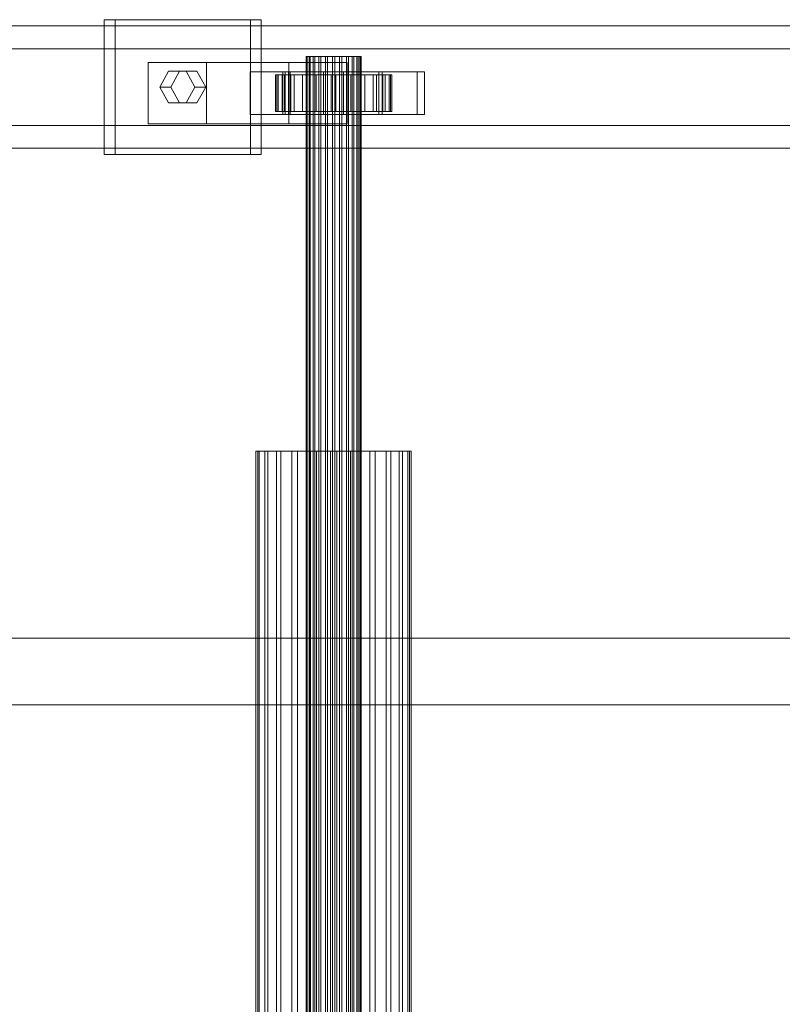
# Model space of a CAD drawing. Header units: millimetres. Extents: x -3490 to 61924, y -72580 to 6847.
# Tile 498 of 656: x 17924 to 18173, y -17870 to -17548. Entities that reach past the tile are written whole.
import ezdxf

# ---------------------------------------------------------------- set-up
doc = ezdxf.new("R2010")
doc.units = ezdxf.units.MM
doc.layers.add('superior_C02', color=7, linetype='Continuous', lineweight=0)

msp = doc.modelspace()

# ---------------------------------------------------------------- linework, layer by layer
at = {"layer": 'superior_C02'}
for p, q in [((18193.828, -17550), (17048.368, -17550)), ((17060.29, -17550), (18205.75, -17550)), ((18248.967, -17550), (17103.507, -17550)), ((17118.41, -17550), (18263.87, -17550)), ((17999.329, -17548), (17951.602, -17548)), ((17951.602, -17548), (17951.602, -17592)), ((17955.178, -17548), (17951.602, -17548)), ((17955.178, -17592), (17955.178, -17548)), ((17955.178, -17548), (18002.906, -17548)), ((17999.329, -17592), (17999.329, -17548)), ((17999.329, -17548), (18002.906, -17548)), ((18002.906, -17548), (18002.906, -17592)), ((18254.242, -17557.5), (17052.152, -17557.5)), ((17056.506, -17557.5), (18258.595, -17557.5)), ((18017.72, -17560), (18017.509, -17560)), ((18017.509, -17560), (18017.911, -17560)), ((18017.509, -18440), (18017.509, -17560)), ((18018.53, -17560), (18017.72, -17560)), ((18017.72, -18440), (18017.72, -17560)), ((18017.911, -17560), (18018.898, -17560)), ((18017.911, -18440), (18017.911, -17560)), ((18019.883, -17560), (18018.53, -17560)), ((18018.53, -18440), (18018.53, -17560)), ((18018.898, -17560), (18020.403, -17560)), ((18018.898, -18440), (18018.898, -17560)), ((18021.687, -17560), (18019.883, -17560)), ((18019.883, -18440), (18019.883, -17560)), ((18020.403, -17560), (18022.324, -17560)), ((18020.403, -18440), (18020.403, -17560)), ((18023.819, -17560), (18021.687, -17560)), ((18021.687, -18440), (18021.687, -17560)), ((18022.324, -17560), (18024.529, -17560)), ((18022.324, -18440), (18022.324, -17560)), ((18026.134, -17560), (18023.819, -17560)), ((18023.819, -18440), (18023.819, -17560)), ((18024.529, -17560), (18026.869, -17560)), ((18024.529, -18440), (18024.529, -17560)), ((18028.474, -17560), (18026.134, -17560)), ((18026.134, -18440), (18026.134, -17560)), ((18026.869, -17560), (18029.184, -17560)), ((18026.869, -18440), (18026.869, -17560)), ((18030.68, -17560), (18028.474, -17560)), ((18028.474, -18440), (18028.474, -17560)), ((18029.184, -17560), (18031.316, -17560)), ((18029.184, -18440), (18029.184, -17560)), ((18032.6, -17560), (18030.68, -17560)), ((18030.68, -18440), (18030.68, -17560)), ((18031.316, -17560), (18033.12, -17560)), ((18031.316, -18440), (18031.316, -17560)), ((18034.106, -17560), (18032.6, -17560)), ((18032.6, -18440), (18032.6, -17560)), ((18033.12, -17560), (18034.473, -17560)), ((18033.12, -18440), (18033.12, -17560)), ((18035.093, -17560), (18034.106, -17560)), ((18034.106, -18440), (18034.106, -17560)), ((18034.473, -17560), (18035.283, -17560)), ((18034.473, -18440), (18034.473, -17560)), ((18035.494, -17560), (18035.093, -17560)), ((18035.093, -17560), (18035.093, -18440)), ((18035.283, -17560), (18035.494, -17560)), ((18035.283, -18440), (18035.283, -17560)), ((18035.494, -18440), (18035.494, -17560)), ((17985.011, -17562), (17965.92, -17562)), ((17965.92, -17562), (17965.92, -17582)), ((18011.889, -17562), (17965.92, -17562)), ((17985.011, -17582), (17985.011, -17562)), ((17985.011, -17562), (18030.98, -17562)), ((18011.889, -17582), (18011.889, -17562)), ((18011.889, -17562), (18030.98, -17562)), ((18030.98, -17562), (18030.98, -17582)), ((17969.738, -17570), (17972.602, -17564.804)), ((17972.602, -17564.804), (17978.329, -17564.804)), ((17976.179, -17564.804), (17972.602, -17564.804)), ((17976.179, -17564.804), (17973.315, -17570)), ((17981.906, -17564.804), (17976.179, -17564.804)), ((17978.329, -17564.804), (17981.193, -17570)), ((17981.906, -17564.804), (17978.329, -17564.804)), ((17984.769, -17570), (17981.906, -17564.804)), ((18010.697, -17565), (17999.243, -17565)), ((17999.243, -17565), (17999.243, -17579)), ((18011.761, -17565), (17999.243, -17565)), ((18007.964, -17566), (18007.518, -17566)), ((18007.518, -17566), (18017.509, -17566)), ((18007.518, -17578), (18007.518, -17566)), ((18007.518, -17566), (18008.365, -17566)), ((18009.673, -17566), (18007.964, -17566)), ((18007.964, -17566), (18017.72, -17566)), ((18007.964, -17578), (18007.964, -17566)), ((18008.365, -17566), (18017.911, -17566)), ((18008.365, -17578), (18008.365, -17566)), ((18008.365, -17566), (18010.449, -17566)), ((18012.529, -17566), (18009.673, -17566)), ((18009.673, -17566), (18018.53, -17566)), ((18009.673, -17578), (18009.673, -17566)), ((18053.821, -17565), (18009.912, -17565)), ((18009.912, -17565), (18009.912, -17579)), ((18012.296, -17565), (18009.912, -17565)), ((18010.449, -17566), (18018.898, -17566)), ((18010.449, -17578), (18010.449, -17566)), ((18010.449, -17566), (18013.627, -17566)), ((18010.697, -17579), (18010.697, -17565)), ((18010.697, -17565), (18023.215, -17565)), ((18011.761, -17579), (18011.761, -17565)), ((18011.761, -17565), (18023.215, -17565)), ((18012.296, -17579), (18012.296, -17565)), ((18012.296, -17565), (18056.206, -17565)), ((18016.338, -17566), (18012.529, -17566)), ((18012.529, -17566), (18019.883, -17566)), ((18012.529, -17578), (18012.529, -17566)), ((18013.627, -17566), (18020.403, -17566)), ((18013.627, -17578), (18013.627, -17566)), ((18013.627, -17566), (18017.682, -17566)), ((18020.839, -17566), (18016.338, -17566)), ((18016.338, -17566), (18021.687, -17566)), ((18016.338, -17578), (18016.338, -17566)), ((18017.509, -17566), (18017.72, -17566)), ((18017.509, -17566), (18017.509, -17578)), ((18017.911, -17566), (18017.509, -17566)), ((18017.682, -17566), (18022.324, -17566)), ((18017.682, -17578), (18017.682, -17566)), ((18017.682, -17566), (18022.338, -17566)), ((18017.72, -17566), (18018.53, -17566)), ((18017.72, -17566), (18017.72, -17578)), ((18017.911, -17566), (18017.911, -17578)), ((18018.898, -17566), (18017.911, -17566)), ((18018.53, -17566), (18019.883, -17566)), ((18018.53, -17566), (18018.53, -17578)), ((18018.898, -17566), (18018.898, -17578)), ((18020.403, -17566), (18018.898, -17566)), ((18019.883, -17566), (18021.687, -17566)), ((18019.883, -17566), (18019.883, -17578)), ((18020.403, -17566), (18020.403, -17578)), ((18022.324, -17566), (18020.403, -17566)), ((18025.726, -17566), (18020.839, -17566)), ((18020.839, -17566), (18023.819, -17566)), ((18020.839, -17578), (18020.839, -17566)), ((18021.687, -17566), (18023.819, -17566)), ((18021.687, -17566), (18021.687, -17578)), ((18022.324, -17566), (18022.324, -17578)), ((18024.529, -17566), (18022.324, -17566)), ((18022.338, -17566), (18024.529, -17566)), ((18022.338, -17578), (18022.338, -17566)), ((18022.338, -17566), (18027.278, -17566)), ((18023.215, -17565), (18023.215, -17579)), ((18023.819, -17566), (18026.134, -17566)), ((18023.819, -17566), (18023.819, -17578)), ((18024.529, -17566), (18024.529, -17578)), ((18026.869, -17566), (18024.529, -17566)), ((18030.666, -17566), (18025.726, -17566)), ((18025.726, -17566), (18026.134, -17566)), ((18025.726, -17578), (18025.726, -17566)), ((18026.134, -17566), (18028.474, -17566)), ((18026.134, -17566), (18026.134, -17578)), ((18027.278, -17566), (18026.869, -17566)), ((18026.869, -17566), (18026.869, -17578)), ((18029.184, -17566), (18026.869, -17566)), ((18027.278, -17578), (18027.278, -17566)), ((18027.278, -17566), (18032.165, -17566)), ((18030.666, -17566), (18028.474, -17566)), ((18028.474, -17566), (18030.68, -17566)), ((18028.474, -17566), (18028.474, -17578)), ((18032.165, -17566), (18029.184, -17566)), ((18029.184, -17566), (18029.184, -17578)), ((18031.316, -17566), (18029.184, -17566)), ((18041.243, -17565), (18029.788, -17565)), ((18029.788, -17565), (18029.788, -17579)), ((18042.306, -17565), (18029.788, -17565)), ((18035.322, -17566), (18030.666, -17566)), ((18030.666, -17578), (18030.666, -17566)), ((18035.322, -17566), (18030.68, -17566)), ((18030.68, -17566), (18032.6, -17566)), ((18030.68, -17566), (18030.68, -17578)), ((18036.666, -17566), (18031.316, -17566)), ((18031.316, -17566), (18031.316, -17578)), ((18033.12, -17566), (18031.316, -17566)), ((18032.165, -17578), (18032.165, -17566)), ((18032.165, -17566), (18036.666, -17566)), ((18039.377, -17566), (18032.6, -17566)), ((18032.6, -17566), (18034.106, -17566)), ((18032.6, -17566), (18032.6, -17578)), ((18040.474, -17566), (18033.12, -17566)), ((18033.12, -17566), (18033.12, -17578)), ((18034.473, -17566), (18033.12, -17566)), ((18042.554, -17566), (18034.106, -17566)), ((18034.106, -17566), (18035.093, -17566)), ((18034.106, -17566), (18034.106, -17578)), ((18043.33, -17566), (18034.473, -17566)), ((18034.473, -17566), (18034.473, -17578)), ((18035.283, -17566), (18034.473, -17566)), ((18035.093, -17566), (18044.638, -17566)), ((18035.093, -17578), (18035.093, -17566)), ((18035.093, -17566), (18035.494, -17566)), ((18045.04, -17566), (18035.283, -17566)), ((18035.283, -17566), (18035.283, -17578)), ((18035.494, -17566), (18035.283, -17566)), ((18039.377, -17566), (18035.322, -17566)), ((18035.322, -17578), (18035.322, -17566)), ((18045.486, -17566), (18035.494, -17566)), ((18035.494, -17566), (18035.494, -17578)), ((18036.666, -17578), (18036.666, -17566)), ((18036.666, -17566), (18040.474, -17566)), ((18042.554, -17566), (18039.377, -17566)), ((18039.377, -17578), (18039.377, -17566)), ((18040.474, -17578), (18040.474, -17566)), ((18040.474, -17566), (18043.33, -17566)), ((18041.243, -17579), (18041.243, -17565)), ((18041.243, -17565), (18053.761, -17565)), ((18042.306, -17579), (18042.306, -17565)), ((18042.306, -17565), (18053.761, -17565)), ((18044.638, -17566), (18042.554, -17566)), ((18042.554, -17578), (18042.554, -17566)), ((18043.33, -17578), (18043.33, -17566)), ((18043.33, -17566), (18045.04, -17566)), ((18044.638, -17566), (18044.638, -17578)), ((18045.486, -17566), (18044.638, -17566)), ((18045.04, -17578), (18045.04, -17566)), ((18045.04, -17566), (18045.486, -17566)), ((18045.486, -17578), (18045.486, -17566)), ((18053.761, -17565), (18053.761, -17579)), ((18053.821, -17579), (18053.821, -17565)), ((18053.821, -17565), (18056.206, -17565)), ((18056.206, -17565), (18056.206, -17579)), ((17972.602, -17575.196), (17969.738, -17570)), ((17969.738, -17570), (17973.315, -17570)), ((17973.315, -17570), (17976.179, -17575.196)), ((17981.193, -17570), (17978.329, -17575.196)), ((17984.769, -17570), (17981.193, -17570)), ((17981.906, -17575.196), (17984.769, -17570)), ((17978.329, -17575.196), (17972.602, -17575.196)), ((17976.179, -17575.196), (17972.602, -17575.196)), ((17976.179, -17575.196), (17981.906, -17575.196)), ((17981.906, -17575.196), (17978.329, -17575.196)), ((17999.243, -17579), (18010.697, -17579)), ((17999.243, -17579), (18011.761, -17579)), ((18017.509, -17578), (18007.518, -17578)), ((18007.518, -17578), (18007.964, -17578)), ((18008.365, -17578), (18007.518, -17578)), ((18017.72, -17578), (18007.964, -17578)), ((18007.964, -17578), (18009.673, -17578)), ((18017.911, -17578), (18008.365, -17578)), ((18010.449, -17578), (18008.365, -17578)), ((18018.53, -17578), (18009.673, -17578)), ((18009.673, -17578), (18012.529, -17578)), ((18009.912, -17579), (18053.821, -17579)), ((18009.912, -17579), (18012.296, -17579)), ((18018.898, -17578), (18010.449, -17578)), ((18013.627, -17578), (18010.449, -17578)), ((18023.215, -17579), (18010.697, -17579)), ((18023.215, -17579), (18011.761, -17579)), ((18056.206, -17579), (18012.296, -17579)), ((18019.883, -17578), (18012.529, -17578)), ((18012.529, -17578), (18016.338, -17578)), ((18020.403, -17578), (18013.627, -17578)), ((18017.682, -17578), (18013.627, -17578)), ((18021.687, -17578), (18016.338, -17578)), ((18016.338, -17578), (18020.839, -17578)), ((18017.72, -17578), (18017.509, -17578)), ((18017.509, -17578), (18017.911, -17578)), ((18022.324, -17578), (18017.682, -17578)), ((18022.338, -17578), (18017.682, -17578)), ((18018.53, -17578), (18017.72, -17578)), ((18017.911, -17578), (18018.898, -17578)), ((18019.883, -17578), (18018.53, -17578)), ((18018.898, -17578), (18020.403, -17578)), ((18021.687, -17578), (18019.883, -17578)), ((18020.403, -17578), (18022.324, -17578)), ((18023.819, -17578), (18020.839, -17578)), ((18020.839, -17578), (18025.726, -17578)), ((18023.819, -17578), (18021.687, -17578)), ((18022.324, -17578), (18024.529, -17578)), ((18024.529, -17578), (18022.338, -17578)), ((18027.278, -17578), (18022.338, -17578)), ((18026.134, -17578), (18023.819, -17578)), ((18024.529, -17578), (18026.869, -17578)), ((18026.134, -17578), (18025.726, -17578)), ((18025.726, -17578), (18030.666, -17578)), ((18028.474, -17578), (18026.134, -17578)), ((18026.869, -17578), (18027.278, -17578)), ((18026.869, -17578), (18029.184, -17578)), ((18032.165, -17578), (18027.278, -17578)), ((18030.68, -17578), (18028.474, -17578)), ((18028.474, -17578), (18030.666, -17578)), ((18029.184, -17578), (18032.165, -17578)), ((18029.184, -17578), (18031.316, -17578)), ((18029.788, -17579), (18041.243, -17579)), ((18029.788, -17579), (18042.306, -17579)), ((18030.666, -17578), (18035.322, -17578)), ((18032.6, -17578), (18030.68, -17578)), ((18030.68, -17578), (18035.322, -17578)), ((18031.316, -17578), (18036.666, -17578)), ((18031.316, -17578), (18033.12, -17578)), ((18036.666, -17578), (18032.165, -17578)), ((18034.106, -17578), (18032.6, -17578)), ((18032.6, -17578), (18039.377, -17578)), ((18033.12, -17578), (18040.474, -17578)), ((18033.12, -17578), (18034.473, -17578)), ((18035.093, -17578), (18034.106, -17578)), ((18034.106, -17578), (18042.554, -17578)), ((18034.473, -17578), (18043.33, -17578)), ((18034.473, -17578), (18035.283, -17578)), ((18044.638, -17578), (18035.093, -17578)), ((18035.494, -17578), (18035.093, -17578)), ((18035.283, -17578), (18045.04, -17578)), ((18035.283, -17578), (18035.494, -17578)), ((18035.322, -17578), (18039.377, -17578)), ((18035.494, -17578), (18045.486, -17578)), ((18040.474, -17578), (18036.666, -17578)), ((18039.377, -17578), (18042.554, -17578)), ((18043.33, -17578), (18040.474, -17578)), ((18053.761, -17579), (18041.243, -17579)), ((18053.761, -17579), (18042.306, -17579)), ((18042.554, -17578), (18044.638, -17578)), ((18045.04, -17578), (18043.33, -17578)), ((18044.638, -17578), (18045.486, -17578)), ((18045.486, -17578), (18045.04, -17578)), ((18056.206, -17579), (18053.821, -17579)), ((17052.152, -17582.5), (18254.242, -17582.5)), ((17056.506, -17582.5), (18258.595, -17582.5)), ((17965.92, -17582), (17985.011, -17582)), ((17965.92, -17582), (18011.889, -17582)), ((18030.98, -17582), (17985.011, -17582)), ((18030.98, -17582), (18011.889, -17582)), ((17048.368, -17590), (18193.828, -17590)), ((17060.29, -17590), (18205.75, -17590)), ((17103.507, -17590), (18248.967, -17590)), ((17118.41, -17590), (18263.87, -17590)), ((17951.602, -17592), (17999.329, -17592)), ((17951.602, -17592), (17955.178, -17592)), ((18002.906, -17592), (17955.178, -17592)), ((18002.906, -17592), (17999.329, -17592)), ((18001.719, -17688.85), (18001.123, -17688.85)), ((18001.123, -17688.85), (18002.256, -17688.85)), ((18001.123, -18311.15), (18001.123, -17688.85)), ((18004.004, -17688.85), (18001.719, -17688.85)), ((18001.719, -18311.15), (18001.719, -17688.85)), ((18002.256, -17688.85), (18005.042, -17688.85)), ((18002.256, -18311.15), (18002.256, -17688.85)), ((18007.823, -17688.85), (18004.004, -17688.85)), ((18004.004, -18311.15), (18004.004, -17688.85)), ((18005.042, -17688.85), (18009.29, -17688.85)), ((18005.042, -18311.15), (18005.042, -17688.85)), ((18012.914, -17688.85), (18007.823, -17688.85)), ((18007.823, -18311.15), (18007.823, -17688.85)), ((18009.29, -17688.85), (18014.711, -17688.85)), ((18009.29, -18311.15), (18009.29, -17688.85)), ((18018.931, -17688.85), (18012.914, -17688.85)), ((18012.914, -18311.15), (18012.914, -17688.85)), ((18014.711, -17688.85), (18020.935, -17688.85)), ((18014.711, -18311.15), (18014.711, -17688.85)), ((18025.464, -17688.85), (18018.931, -17688.85)), ((18018.931, -18311.15), (18018.931, -17688.85)), ((18020.935, -17688.85), (18027.539, -17688.85)), ((18020.935, -18311.15), (18020.935, -17688.85)), ((18032.068, -17688.85), (18025.464, -17688.85)), ((18025.464, -18311.15), (18025.464, -17688.85)), ((18027.539, -17688.85), (18034.072, -17688.85)), ((18027.539, -18311.15), (18027.539, -17688.85)), ((18038.293, -17688.85), (18032.068, -17688.85)), ((18032.068, -18311.15), (18032.068, -17688.85)), ((18034.072, -17688.85), (18040.089, -17688.85)), ((18034.072, -18311.15), (18034.072, -17688.85)), ((18043.714, -17688.85), (18038.293, -17688.85)), ((18038.293, -18311.15), (18038.293, -17688.85)), ((18040.089, -17688.85), (18045.181, -17688.85)), ((18040.089, -18311.15), (18040.089, -17688.85)), ((18047.962, -17688.85), (18043.714, -17688.85)), ((18043.714, -18311.15), (18043.714, -17688.85)), ((18045.181, -17688.85), (18048.999, -17688.85)), ((18045.181, -18311.15), (18045.181, -17688.85)), ((18050.747, -17688.85), (18047.962, -17688.85)), ((18047.962, -18311.15), (18047.962, -17688.85)), ((18048.999, -17688.85), (18051.284, -17688.85)), ((18048.999, -18311.15), (18048.999, -17688.85)), ((18051.88, -17688.85), (18050.747, -17688.85)), ((18050.747, -17688.85), (18050.747, -18311.15)), ((18051.284, -17688.85), (18051.88, -17688.85)), ((18051.284, -18311.15), (18051.284, -17688.85)), ((18051.88, -18311.15), (18051.88, -17688.85)), ((15575.415, -17750), (24634.01, -17750)), ((24635.508, -17750), (15576.913, -17750)), ((17288.772, -17771.702), (18224.729, -17771.702)), ((18226.507, -17771.702), (17290.55, -17771.702))]:
    msp.add_line(p, q, dxfattribs=at)

doc.saveas('drawing.dxf')
